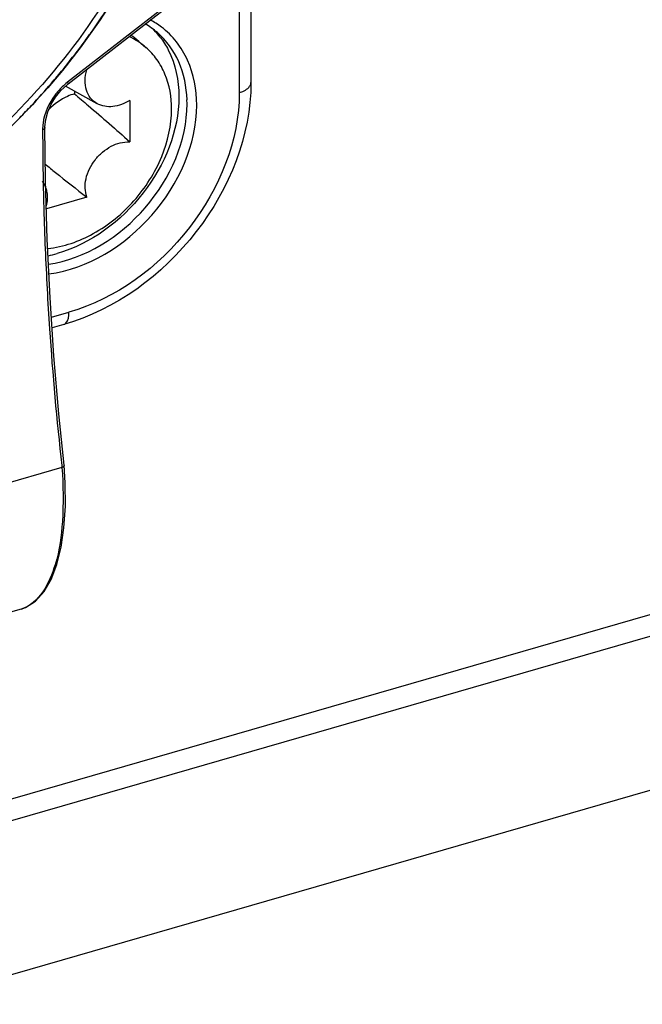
# Model space of a CAD drawing. Header units: millimetres. Extents: x 0 to 420, y 0 to 297.
# Tile 319 of 502: x 370.29 to 371.62, y 134.06 to 136.16. Entities that reach past the tile are written whole.
import ezdxf

# ---------------------------------------------------------------- set-up
doc = ezdxf.new("R2010")
doc.units = ezdxf.units.MM
doc.header["$LTSCALE"] = 23.1
doc.layers.get('0').update_dxf_attribs({"linetype": 'CONTINUOUS'})

msp = doc.modelspace()

# ---------------------------------------------------------------- linework, layer by layer
at = {"color": 7, "linetype": 'CONTINUOUS'}
for p, q in [((371.1156, 136.5908), (370.3947, 136.0308)), ((370.3958, 136.0272), (371.1167, 136.5872)), ((370.7612, 136.2243), (370.7612, 136.0083)), ((370.7862, 136.2333), (370.7862, 136.0299)), ((370.5468, 136.1179), (370.5618, 136.1049)), ((370.4328, 136.056), (370.4359, 136.0568)), ((370.3687, 135.999), (370.3803, 136.0131)), ((370.3803, 136.0131), (370.3936, 136.0254)), ((370.4579, 135.9848), (370.3899, 136.022)), ((370.3936, 136.0254), (370.3958, 136.0272)), ((370.4092, 136.0115), (370.4092, 136.0058)), ((370.3593, 135.9836), (370.3687, 135.999)), ((370.5273, 135.9918), (370.5273, 135.9033)), ((370.6498, 135.9848), (370.6496, 135.9931)), ((370.3478, 135.9512), (370.3522, 135.9675)), ((370.3522, 135.9675), (370.3593, 135.9836)), ((370.3462, 135.9353), (370.3478, 135.9512)), ((370.3462, 135.9338), (370.3462, 135.9353)), ((370.3474, 135.8216), (370.3462, 135.9338)), ((376.4267, 135.9009), (350.1485, 128.315)), ((370.3511, 135.6956), (370.3474, 135.8216)), ((370.3424, 135.8189), (370.3427, 135.8073)), ((370.3425, 135.8189), (370.3427, 135.8073)), ((370.4359, 135.7854), (370.3492, 135.7604)), ((370.3571, 135.5704), (370.3511, 135.6956)), ((370.3654, 135.4461), (370.3571, 135.5704)), ((370.3599, 135.5287), (370.3975, 135.5395)), ((370.3864, 135.5132), (370.3614, 135.506)), ((370.3761, 135.3225), (370.3654, 135.4461)), ((370.3876, 135.2128), (370.3761, 135.3225)), ((370.3821, 135.2122), (370.3826, 135.2081)), ((370.3822, 135.2122), (370.3826, 135.2081)), ((370.3876, 135.2128), (370.3876, 135.2127)), ((370.3897, 135.1751), (370.3876, 135.2127)), ((370.3826, 135.2081), (370.0254, 135.105)), ((370.3899, 135.1252), (370.3897, 135.1751)), ((370.3869, 135.0792), (370.3899, 135.1252)), ((372.3324, 135.0942), (353.8315, 129.7535)), ((370.3808, 135.0375), (370.3869, 135.0792)), ((372.3355, 135.0488), (353.8283, 129.7062)), ((370.3717, 135.0007), (370.3808, 135.0375)), ((370.3596, 134.969), (370.3717, 135.0007)), ((370.3444, 134.9429), (370.3596, 134.969)), ((370.3262, 134.9228), (370.3444, 134.9429)), ((370.305, 134.9093), (370.3262, 134.9228)), ((370.2955, 134.9058), (369.9358, 134.802)), ((370.2955, 134.9058), (370.305, 134.9093))]:
    msp.add_line(p, q, dxfattribs=at)
for centre, radius, start, end in [((369.2477, 136.9855), 1.4674, 324.5602, 327.7087), ((370.4859, 136.0049), 0.1803, 52.7959, 61.7355), ((370.4791, 136.0124), 0.1641, 49.164, 60.3532), ((370.4564, 136.0223), 0.1715, 37.4956, 44.3617), ((369.2443, 136.9879), 1.4715, 323.3858, 324.5619), ((370.4634, 135.9901), 0.1513, 57.7453, 65.7537), ((370.4505, 136.0065), 0.1473, 49.1266, 57.6578), ((370.4651, 135.993), 0.1479, 56.8211, 57.7117), ((370.4656, 135.9937), 0.1471, 49.1241, 56.8228), ((369.2435, 136.9885), 1.4725, 320.812, 323.3842), ((369.2337, 136.9966), 1.4852, 319.3175, 320.8123), ((370.479, 135.9222), 0.1375, 127.8409, 128.4479), ((369.227, 137.0023), 1.494, 316.8775, 319.3172), ((370.4822, 135.9183), 0.1425, 128.4754, 134.0537), ((369.2255, 137.0037), 1.4961, 315.4851, 316.8784), ((377.19, 135.9523), 6.8488, 180.19116, 181.11568), ((377.1151, 135.9509), 6.774, 181.21394, 181.61719), ((377.0599, 135.9493), 6.7188, 181.61675, 182.34005), ((376.9524, 135.9446), 6.6111, 182.33802, 183.81841), ((370.2938, 135.9374), 0.2835, 282.0096, 286.1192), ((376.7543, 135.9308), 6.4125, 183.8127, 186.43388)]:
    msp.add_arc(centre, radius, start, end, dxfattribs=at)
for points, knots in [([(370.7001, 136.8744), (370.6999, 136.6327), (370.5641, 136.258), (370.2376, 135.8796), (370.0239, 135.7304), (369.9106, 135.6736)], [0, 0, 0, 0, 0.485132, 0.745653, 1, 1, 1, 1]), ([(370.6116, 136.49), (370.5524, 136.3149), (370.3564, 135.9898), (370.0542, 135.7595), (369.887, 135.6828)], [0, 0, 0, 0, 0.50121, 1, 1, 1, 1]), ([(370.6497, 135.9931), (370.6487, 136.0208), (370.6382, 136.0747), (370.6058, 136.1197), (370.5864, 136.1365)], [0, 0, 0, 0, 0.51859, 1, 1, 1, 1]), ([(370.6703, 135.982), (370.6703, 136.0146), (370.659, 136.0784), (370.6188, 136.1303), (370.5949, 136.1485)], [0, 0, 0, 0, 0.520263, 1, 1, 1, 1]), ([(370.5925, 136.1267), (370.599, 136.1182), (370.623, 136.0802), (370.6323, 136.034), (370.6323, 135.9999)], [0, 0, 0, 0, 0.239274, 1, 1, 1, 1]), ([(370.6168, 135.9734), (370.6168, 135.9987), (370.6103, 136.0366), (370.5866, 136.0797), (370.5706, 136.0973), (370.5618, 136.1049)], [0, 0, 0, 0, 0.518318, 0.761979, 1, 1, 1, 1]), ([(370.4579, 135.9848), (370.4524, 135.9877), (370.4425, 135.9962), (370.4335, 136.0141), (370.431, 136.0352), (370.4336, 136.0496), (370.4359, 136.0568)], [0, 0, 0, 0, 0.229498, 0.466171, 0.721774, 1, 1, 1, 1]), ([(370.3947, 136.0308), (370.3951, 136.03), (370.3956, 136.0291), (370.3961, 136.0274), (370.3958, 136.0272)], [0, 0, 0, 0, 0.693182, 1, 1, 1, 1]), ([(370.3831, 136.0207), (370.3776, 136.0154), (370.3579, 135.9932), (370.345, 135.9647), (370.3421, 135.943)], [0, 0, 0, 0, 0.259658, 1, 1, 1, 1]), ([(370.7862, 136.0299), (370.7862, 135.9169), (370.6944, 135.6886), (370.4971, 135.5451), (370.3864, 135.5132)], [0, 0, 0, 0, 0.495129, 1, 1, 1, 1]), ([(370.7612, 136.0083), (370.7648, 136.0093), (370.7751, 136.0129), (370.7862, 136.0223), (370.7862, 136.0299)], [0, 0, 0, 0, 0.325425, 1, 1, 1, 1]), ([(370.4092, 136.0058), (370.4042, 136.0044), (370.384, 135.9969), (370.366, 135.9841), (370.3544, 135.9726)], [0, 0, 0, 0, 0.240222, 1, 1, 1, 1]), ([(370.6323, 135.9999), (370.6323, 135.9268), (370.5718, 135.7793), (370.4444, 135.6859), (370.3725, 135.6651)], [0, 0, 0, 0, 0.494087, 1, 1, 1, 1]), ([(370.7612, 136.0083), (370.7612, 135.9059), (370.6766, 135.6994), (370.4982, 135.5686), (370.3975, 135.5395)], [0, 0, 0, 0, 0.494087, 1, 1, 1, 1]), ([(370.4092, 136.0058), (370.4191, 135.9975), (370.459, 135.9639), (370.4984, 135.9297), (370.5273, 135.9033)], [0, 0, 0, 0, 0.24752, 1, 1, 1, 1]), ([(370.5273, 135.9918), (370.5164, 135.9849), (370.4932, 135.9756), (370.4677, 135.9794), (370.4579, 135.9848)], [0, 0, 0, 0, 0.535507, 1, 1, 1, 1]), ([(370.3521, 135.6753), (370.3861, 135.679), (370.4554, 135.7035), (370.5407, 135.7736), (370.6003, 135.8668), (370.6168, 135.9388), (370.6168, 135.9734)], [0, 0, 0, 0, 0.239218, 0.498585, 0.758767, 1, 1, 1, 1]), ([(370.3536, 135.642), (370.4326, 135.6536), (370.5795, 135.7462), (370.6498, 135.905), (370.6498, 135.9848)], [0, 0, 0, 0, 0.500126, 1, 1, 1, 1]), ([(370.3546, 135.6215), (370.4383, 135.6323), (370.5951, 135.7293), (370.6703, 135.8974), (370.6703, 135.982)], [0, 0, 0, 0, 0.499329, 1, 1, 1, 1]), ([(370.4359, 135.7854), (370.4313, 135.7976), (370.4311, 135.8272), (370.4476, 135.8598), (370.4685, 135.8817), (370.4923, 135.898), (370.5138, 135.9039), (370.5273, 135.9033)], [0, 0, 0, 0, 0.229925, 0.492177, 0.62798, 0.760469, 1, 1, 1, 1]), ([(370.347, 135.8556), (370.3543, 135.8497), (370.3836, 135.8259), (370.4132, 135.8025), (370.4359, 135.7854)], [0, 0, 0, 0, 0.248172, 1, 1, 1, 1]), ([(370.3404, 135.8189), (370.3429, 135.8156), (370.3457, 135.8107), (370.3476, 135.8055), (370.3481, 135.8042)], [0, 0, 0, 0, 0.744462, 1, 1, 1, 1]), ([(370.3481, 135.8042), (370.349, 135.8013), (370.352, 135.789), (370.3513, 135.7759), (370.3491, 135.7664)], [0, 0, 0, 0, 0.236948, 1, 1, 1, 1]), ([(370.3864, 135.5132), (370.3881, 135.5137), (370.3967, 135.5197), (370.3975, 135.5314), (370.3975, 135.5395)], [0, 0, 0, 0, 0.183415, 1, 1, 1, 1]), ([(370.3876, 135.2127), (370.3877, 135.2111), (370.3854, 135.2091), (370.3833, 135.2083), (370.3826, 135.2081)], [0, 0, 0, 0, 0.672425, 1, 1, 1, 1]), ([(370.3826, 135.2081), (370.3854, 135.1698), (370.3862, 135.0989), (370.3728, 134.994), (370.3336, 134.917), (370.2955, 134.9058)], [0, 0, 0, 0, 0.351508, 0.636717, 1, 1, 1, 1])]:
    msp.add_open_spline(points, degree=3, knots=knots, dxfattribs=at)
for points in [[(370.3421, 135.943), (370.3415, 135.9385), (370.3411, 135.9339), (370.3412, 135.9294)], [(370.3462, 135.9338), (370.3462, 135.9316), (370.3433, 135.93), (370.3412, 135.9294)]]:
    msp.add_open_spline(points, degree=3, dxfattribs=at)

doc.saveas('drawing.dxf')
